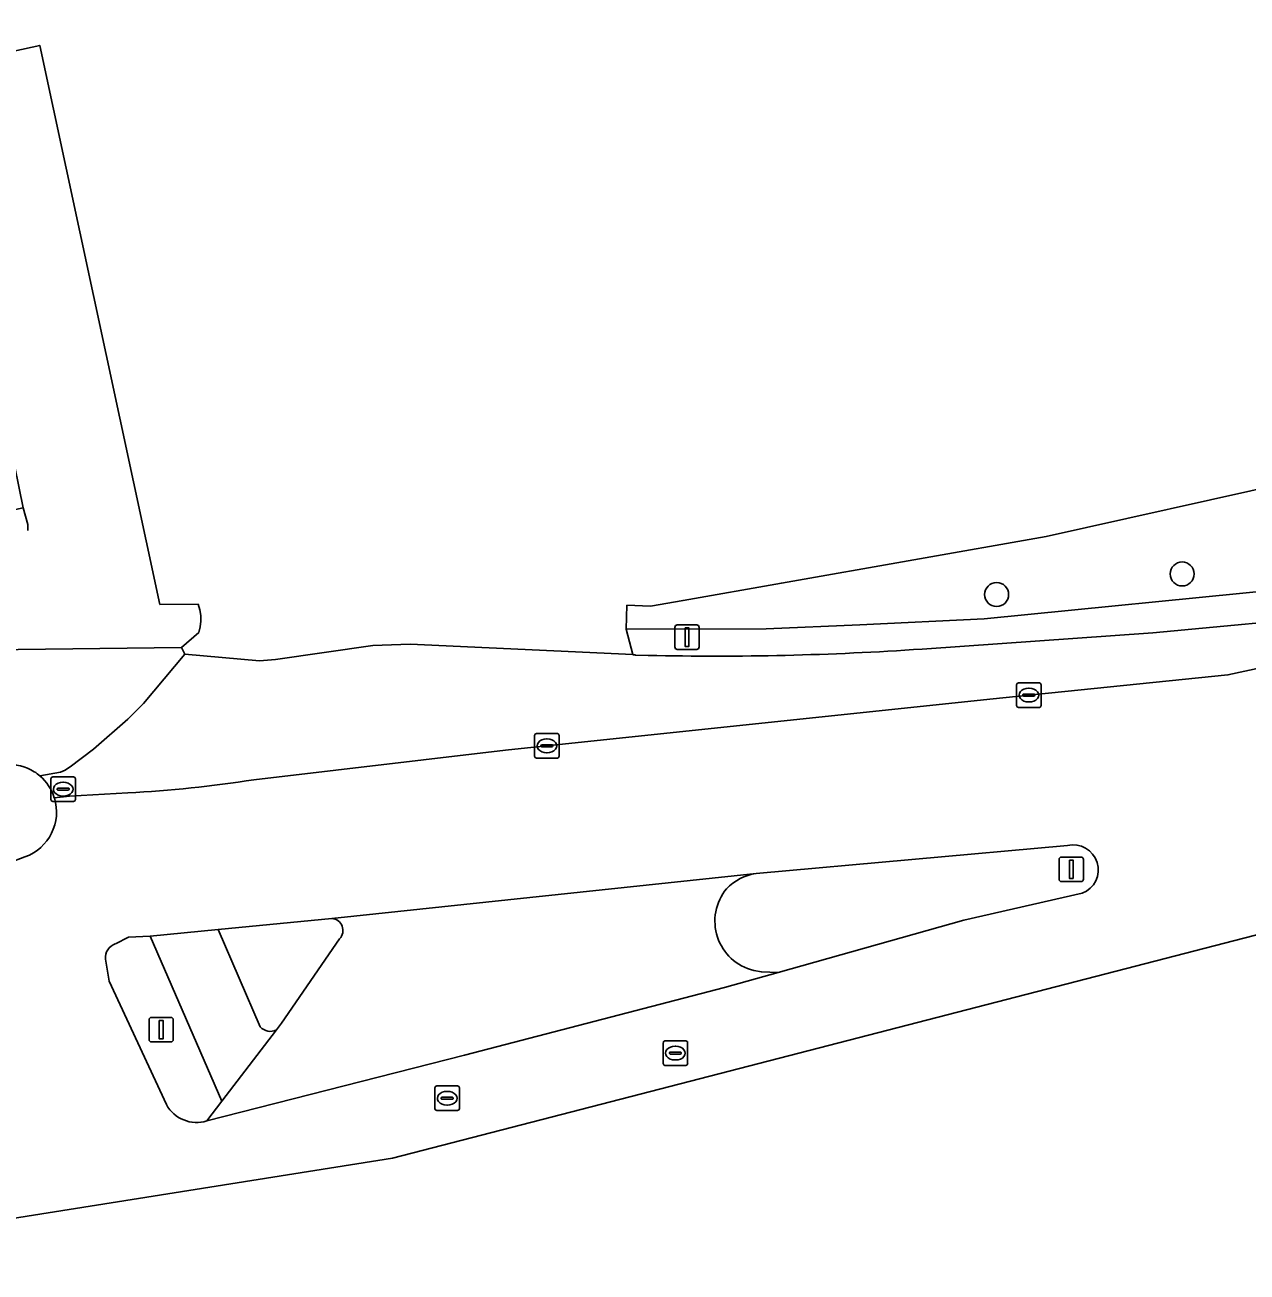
# Model space of a CAD drawing. Extents: x 161477 to 163040, y 383680 to 384871.
# Drawn here: x 161820.9 to 161870.8, y 383685.7 to 383736.6 of the extents above; entities that cross this region are included whole.
import ezdxf

# ---------------------------------------------------------------- set-up
doc = ezdxf.new("R2010")
doc.units = 0
for name, color, linetype in [('IMGEO_Boom', 7, 'Continuous'), ('IMGEO_Erf', 7, 'Continuous'), ('IMGEO_Fietspad_open', 7, 'Continuous'), ('IMGEO_Groenvoorziening', 7, 'Continuous'), ('IMGEO_Hek', 7, 'Continuous'), ('IMGEO_Kolk', 7, 'Continuous'), ('IMGEO_Lichtmast', 7, 'Continuous'), ('IMGEO_Rijbaan_lokaal_gesloten', 7, 'Continuous'), ('IMGEO_Rijbaan_lokaal_open', 7, 'Continuous'), ('IMGEO_Rioolput', 7, 'Continuous'), ('IMGEO_Verkeerseiland_gesloten', 7, 'Continuous'), ('IMGEO_Verkeerseiland_open', 7, 'Continuous'), ('IMGEO_Voetpad_open', 7, 'Continuous')]:
    doc.layers.add(name, color=color, linetype=linetype)

msp = doc.modelspace()

# ---------------------------------------------------------------- linework, layer by layer
at = {"layer": 'IMGEO_Boom'}
for centre in [(161868.122, 383714.165), (161860.557, 383713.326)]:
    msp.add_circle(centre, 0.489, dxfattribs=at)
at = {"layer": 'IMGEO_Erf'}
msp.add_lwpolyline([(161817.478, 383734.836), (161821.533, 383735.727), (161826.437, 383712.922), (161827.993, 383712.929), (161828.063, 383712.708), (161828.101, 383712.477), (161828.106, 383712.24), (161828.077, 383712.007), (161828.016, 383711.784), (161827.31, 383711.172), (161827.453, 383710.89), (161830.493, 383710.624), (161831.153, 383710.682), (161835.112, 383711.245), (161836.645, 383711.302), (161845.727, 383710.877), (161845.445, 383711.912), (161845.476, 383712.892), (161846.442, 383712.853), (161847.772, 383713.088), (161851.783, 383713.796), (161862.581, 383715.7), (161882.566, 383720.155), (161913.963, 383727.199)], dxfattribs=at)
at = {"layer": 'IMGEO_Fietspad_open'}
for points in [[(161827.453, 383710.89), (161827.31, 383711.172), (161816.202, 383711.027), (161816.272, 383709.881)], [(161821.54, 383705.928), (161822.379, 383706.076), (161822.564, 383706.162), (161822.671, 383706.224), (161822.769, 383706.293), (161823.72, 383707.023), (161825.122, 383708.236), (161825.766, 383708.879), (161827.453, 383710.89)], [(161830.528, 383695.697), (161828.809, 383699.662), (161826.037, 383699.389), (161828.958, 383692.655), (161831.183, 383695.569)]]:
    msp.add_lwpolyline(points, dxfattribs=at)
for centre, radius, start, end in [((161820.27, 383704.452), 1.947, 57.8241, 94.1263), ((161820.25, 383704.424), 1.982, 49.3755, 57.7552), ((161830.933, 383696.028), 0.523, 219.2882, 298.5971)]:
    msp.add_arc(centre, radius, start, end, dxfattribs=at)
at = {"layer": 'IMGEO_Groenvoorziening'}
msp.add_lwpolyline([(162034.23, 383752.621), (161913.963, 383727.199), (161882.566, 383720.155), (161862.581, 383715.7), (161851.783, 383713.796), (161847.772, 383713.088), (161846.442, 383712.853), (161845.476, 383712.892), (161845.445, 383711.912), (161851.162, 383711.928), (161854.981, 383712.097), (161860.054, 383712.34), (161872.384, 383713.555), (161933.785, 383726.479), (162037.844, 383749.413)], dxfattribs=at)
at = {"layer": 'IMGEO_Hek'}
for points in [[(161846.442, 383712.853), (161847.772, 383713.088), (161851.783, 383713.796), (161862.581, 383715.7), (161882.566, 383720.155), (161913.963, 383727.199), (162034.23, 383752.621), (162061.02, 383757.619)], [(161821.054, 383715.932), (161821.047, 383716.185), (161820.861, 383716.869), (161820.161, 383720.275)]]:
    msp.add_lwpolyline(points, dxfattribs=at)
at = {"layer": 'IMGEO_Kolk'}
for p, q in [((161861.372, 383708.797), (161861.372, 383709.649)), ((161861.447, 383709.723), (161862.299, 383709.723)), ((161862.373, 383709.649), (161862.373, 383708.797)), ((161861.631, 383709.217), (161861.631, 383709.229)), ((161862.069, 383709.18), (161861.671, 383709.18)), ((161861.674, 383709.266), (161862.072, 383709.266)), ((161861.86, 383709.503), (161861.885, 383709.503)), ((161862.115, 383709.229), (161862.115, 383709.217)), ((161862.299, 383708.723), (161861.447, 383708.723)), ((161861.883, 383708.943), (161861.858, 383708.943)), ((161841.715, 383706.729), (161841.715, 383707.581)), ((161841.79, 383707.655), (161842.642, 383707.655)), ((161842.716, 383707.581), (161842.716, 383706.729)), ((161841.974, 383707.149), (161841.974, 383707.161)), ((161842.412, 383707.112), (161842.014, 383707.112)), ((161842.017, 383707.198), (161842.415, 383707.198)), ((161842.203, 383707.435), (161842.228, 383707.435)), ((161842.458, 383707.161), (161842.458, 383707.149)), ((161842.642, 383706.655), (161841.79, 383706.655)), ((161842.226, 383706.875), (161842.201, 383706.875)), ((161821.988, 383704.961), (161821.988, 383705.813)), ((161822.063, 383705.887), (161822.915, 383705.887)), ((161822.476, 383705.667), (161822.501, 383705.667)), ((161822.989, 383705.813), (161822.989, 383704.961)), ((161822.247, 383705.381), (161822.247, 383705.393)), ((161822.685, 383705.344), (161822.287, 383705.344)), ((161822.29, 383705.43), (161822.688, 383705.43)), ((161822.499, 383705.107), (161822.474, 383705.107)), ((161822.731, 383705.393), (161822.731, 383705.381)), ((161822.915, 383704.887), (161822.063, 383704.887))]:
    msp.add_line(p, q, dxfattribs=at)
for points in [[(161861.372, 383708.797), (161861.372, 383709.649)], [(161861.447, 383709.723), (161862.299, 383709.723)], [(161862.373, 383709.649), (161862.373, 383708.797)], [(161862.299, 383708.723), (161861.447, 383708.723)], [(161841.715, 383706.729), (161841.715, 383707.581)], [(161841.79, 383707.655), (161842.642, 383707.655)], [(161842.716, 383707.581), (161842.716, 383706.729)], [(161842.642, 383706.655), (161841.79, 383706.655)], [(161821.988, 383704.961), (161821.988, 383705.813)], [(161822.063, 383705.887), (161822.915, 383705.887)], [(161822.989, 383705.813), (161822.989, 383704.961)], [(161822.915, 383704.887), (161822.063, 383704.887)]]:
    msp.add_lwpolyline(points, dxfattribs=at)
for centre, radius, start, end in [((161861.449, 383709.647), 0.0765, 91.552, 178.448), ((161861.449, 383709.647), 0.0765, 91.552, 178.448), ((161862.297, 383709.647), 0.0765, 1.552, 88.448), ((161862.297, 383709.647), 0.0765, 1.552, 88.448), ((161861.671, 383709.226), 0.0403, 85.8775, 175.7526), ((161861.668, 383709.216), 0.0366, 178.938, 274.7102), ((161862.072, 383709.223), 0.043, 264.8664, 352.4533), ((161862.076, 383709.228), 0.0386, 1.7309, 96.639), ((161861.449, 383708.799), 0.0765, 181.552, 268.448), ((161861.449, 383708.799), 0.0765, 181.552, 268.448), ((161862.297, 383708.799), 0.0765, 271.552, 358.448), ((161862.297, 383708.799), 0.0765, 271.552, 358.448), ((161841.792, 383707.579), 0.0765, 91.552, 178.448), ((161841.792, 383707.579), 0.0765, 91.552, 178.448), ((161842.64, 383707.579), 0.0765, 1.552, 88.448), ((161842.64, 383707.579), 0.0765, 1.552, 88.448), ((161842.014, 383707.158), 0.0403, 85.8775, 175.7526), ((161842.011, 383707.148), 0.0366, 178.938, 274.7102), ((161842.415, 383707.155), 0.043, 264.8664, 352.4533), ((161842.419, 383707.16), 0.0386, 1.7309, 96.639), ((161841.792, 383706.731), 0.0765, 181.552, 268.448), ((161841.792, 383706.731), 0.0765, 181.552, 268.448), ((161842.64, 383706.731), 0.0765, 271.552, 358.448), ((161842.64, 383706.731), 0.0765, 271.552, 358.448), ((161822.065, 383705.811), 0.0765, 91.552, 178.448), ((161822.065, 383705.811), 0.0765, 91.552, 178.448), ((161822.913, 383705.811), 0.0765, 1.552, 88.448), ((161822.913, 383705.811), 0.0765, 1.552, 88.448), ((161822.287, 383705.39), 0.0403, 85.8775, 175.7526), ((161822.284, 383705.38), 0.0366, 178.938, 274.7102), ((161822.688, 383705.387), 0.043, 264.8664, 352.4533), ((161822.692, 383705.392), 0.0386, 1.7309, 96.639), ((161822.065, 383704.963), 0.0765, 181.552, 268.448), ((161822.065, 383704.963), 0.0765, 181.552, 268.448), ((161822.913, 383704.963), 0.0765, 271.552, 358.448), ((161822.913, 383704.963), 0.0765, 271.552, 358.448)]:
    msp.add_arc(centre, radius, start, end, dxfattribs=at)
for centre, major_axis, ratio, start_param, end_param in [((161861.859, 383709.223), (-0.387, 0.002), 0.722429, 4.712389, 7.853982), ((161861.884, 383709.223), (-0.39, 0.002), 0.717154, 1.570796, 4.712389), ((161842.202, 383707.155), (-0.387, 0.002), 0.722429, 4.712389, 7.853982), ((161842.227, 383707.155), (-0.39, 0.002), 0.717154, 1.570796, 4.712389), ((161822.475, 383705.387), (-0.387, 0.002), 0.722429, 4.712389, 7.853982), ((161822.5, 383705.387), (-0.39, 0.002), 0.717154, 1.570796, 4.712389)]:
    msp.add_ellipse(centre, major_axis=major_axis, ratio=ratio, start_param=start_param, end_param=end_param, dxfattribs=at)
at = {"layer": 'IMGEO_Lichtmast'}
for p, q in [((161847.434, 383711.188), (161847.434, 383711.988)), ((161847.434, 383711.988), (161847.434, 383711.188)), ((161847.534, 383712.088), (161848.324, 383712.088)), ((161848.324, 383712.088), (161847.534, 383712.088)), ((161848.424, 383711.988), (161848.424, 383711.188)), ((161848.424, 383711.188), (161848.424, 383711.988)), ((161848.324, 383711.088), (161847.534, 383711.088)), ((161847.534, 383711.088), (161848.324, 383711.088)), ((161863.105, 383701.718), (161863.105, 383702.518)), ((161863.105, 383702.518), (161863.105, 383701.718)), ((161863.205, 383702.618), (161863.995, 383702.618)), ((161863.995, 383702.618), (161863.205, 383702.618)), ((161864.095, 383702.518), (161864.095, 383701.718)), ((161864.095, 383701.718), (161864.095, 383702.518)), ((161863.995, 383701.618), (161863.205, 383701.618)), ((161863.205, 383701.618), (161863.995, 383701.618)), ((161825.99, 383695.176), (161825.99, 383695.976)), ((161825.99, 383695.976), (161825.99, 383695.176)), ((161826.09, 383696.076), (161826.88, 383696.076)), ((161826.88, 383696.076), (161826.09, 383696.076)), ((161826.98, 383695.976), (161826.98, 383695.176)), ((161826.98, 383695.176), (161826.98, 383695.976)), ((161826.88, 383695.076), (161826.09, 383695.076)), ((161826.09, 383695.076), (161826.88, 383695.076))]:
    msp.add_line(p, q, dxfattribs=at)
for points in [[(161847.854, 383711.963), (161848.004, 383711.963), (161848.004, 383711.213), (161847.854, 383711.213), (161847.854, 383711.963)], [(161863.525, 383702.493), (161863.675, 383702.493), (161863.675, 383701.743), (161863.525, 383701.743), (161863.525, 383702.493)], [(161826.41, 383695.951), (161826.56, 383695.951), (161826.56, 383695.201), (161826.41, 383695.201), (161826.41, 383695.951)]]:
    msp.add_lwpolyline(points, dxfattribs=at)
for centre, start, end in [((161847.534, 383711.988), 90, 180), ((161847.534, 383711.988), 90, 180), ((161848.324, 383711.988), 0, 90), ((161848.324, 383711.988), 360, 90), ((161847.534, 383711.188), 180, 270), ((161847.534, 383711.188), 180, 270), ((161848.324, 383711.188), 270, 0), ((161848.324, 383711.188), 270, 0), ((161863.205, 383702.518), 90, 180), ((161863.205, 383702.518), 90, 180), ((161863.995, 383702.518), 0, 90), ((161863.995, 383702.518), 360, 90), ((161863.205, 383701.718), 180, 270), ((161863.205, 383701.718), 180, 270), ((161863.995, 383701.718), 270, 0), ((161863.995, 383701.718), 270, 0), ((161826.09, 383695.976), 90, 180), ((161826.09, 383695.976), 90, 180), ((161826.88, 383695.976), 0, 90), ((161826.88, 383695.976), 360, 90), ((161826.09, 383695.176), 180, 270), ((161826.09, 383695.176), 180, 270), ((161826.88, 383695.176), 270, 0), ((161826.88, 383695.176), 270, 0)]:
    msp.add_arc(centre, 0.1, start, end, dxfattribs=at)
at = {"layer": 'IMGEO_Rijbaan_lokaal_gesloten'}
for points in [[(161806.629, 383685.689), (161835.916, 383690.341), (161898.946, 383706.622), (161898.946, 383706.622), (161896.628, 383715.806), (161869.988, 383710.05), (161860.284, 383709.059), (161840.522, 383706.975), (161830.265, 383705.771)], [(161825.131, 383705.232), (161822.749, 383705.104), (161822.128, 383705.034)], [(161824.616, 383699.074), (161825.147, 383699.348), (161826.037, 383699.389), (161828.809, 383699.662), (161833.45, 383700.115), (161850.751, 383701.947), (161863.44, 383703.09)], [(161820.93, 383702.623), (161820.281, 383702.377), (161817.423, 383701.704), (161800.739, 383697.926), (161802.918, 383693.338)], [(161864.047, 383701.14), (161859.216, 383700.045), (161851.649, 383697.913), (161849.463, 383697.297), (161838.851, 383694.535), (161828.35, 383691.851)], [(161824.371, 383697.557), (161824.21, 383698.458)], [(161826.698, 383692.517), (161824.371, 383697.557)]]:
    msp.add_lwpolyline(points, dxfattribs=at)
for centre, radius, start, end in [((161822.257, 383757.327), 52.174, 273.1577, 278.8289), ((161820.27, 383704.454), 1.947, 289.8273, 17.3281), ((161863.675, 383702.094), 1.024, 291.331, 103.2498), ((161824.816, 383698.5), 0.608, 109.2259, 183.997), ((161827.934, 383693.202), 1.413, 208.9871, 287.0994)]:
    msp.add_arc(centre, radius, start, end, dxfattribs=at)
at = {"layer": 'IMGEO_Rijbaan_lokaal_open'}
msp.add_lwpolyline([(161826.437, 383712.922), (161821.533, 383735.727), (161817.478, 383734.836), (161817.149, 383734.764), (161817.357, 383733.816), (161818.869, 383727.421), (161820.352, 383721.15), (161820.397, 383720.895), (161820.362, 383720.765), (161820.261, 383720.68), (161820.101, 383720.568), (161820.161, 383720.275), (161820.861, 383716.869), (161815.953, 383715.795), (161816.133, 383714.859), (161816.176, 383711.448), (161816.202, 383711.027), (161827.31, 383711.172), (161828.016, 383711.784), (161828.077, 383712.007), (161828.106, 383712.24), (161828.101, 383712.477), (161828.063, 383712.708), (161827.993, 383712.929)], close=True, dxfattribs=at)
for points in [[(161869.988, 383710.05), (161896.628, 383715.806), (161896.598, 383715.924), (161894.388, 383715.557), (161892.078, 383715.1), (161888.359, 383714.405), (161885.419, 383713.969), (161883.061, 383713.651), (161881.009, 383713.345), (161874.74, 383712.504), (161866.931, 383711.764), (161857.515, 383711.104)], [(161846.351, 383710.845), (161845.823, 383710.856), (161845.803, 383710.86), (161845.777, 383710.866), (161845.752, 383710.871), (161845.727, 383710.877), (161836.645, 383711.302), (161835.112, 383711.245), (161831.153, 383710.682), (161830.493, 383710.624), (161827.453, 383710.89), (161825.766, 383708.879), (161825.122, 383708.236), (161823.72, 383707.023), (161822.769, 383706.293), (161822.671, 383706.224), (161822.564, 383706.162), (161822.379, 383706.076), (161821.54, 383705.928)], [(161830.265, 383705.771), (161840.522, 383706.975), (161860.284, 383709.059), (161869.988, 383710.05)], [(161822.128, 383705.034), (161822.749, 383705.104), (161825.131, 383705.232)], [(161850.751, 383701.947), (161833.45, 383700.115)], [(161833.762, 383699.283), (161831.388, 383695.838), (161831.183, 383695.569), (161828.958, 383692.655), (161828.35, 383691.851), (161838.851, 383694.535), (161849.463, 383697.297), (161851.649, 383697.913), (161850.967, 383697.929), (161850.648, 383697.995)]]:
    msp.add_lwpolyline(points, dxfattribs=at)
for centre, radius, start, end in [((161849.122, 383832.15), 121.337, 268.69151, 273.96649), ((161820.275, 383704.456), 1.941, 17.3308, 49.3365), ((161822.257, 383757.327), 52.174, 273.1577, 278.8289), ((161851.043, 383699.895), 2.073, 98.1109, 136.3406), ((161851.135, 383700.005), 2.068, 140.2908, 256.3829), ((161833.403, 383699.623), 0.494, 316.5127, 84.5994)]:
    msp.add_arc(centre, radius, start, end, dxfattribs=at)
at = {"layer": 'IMGEO_Rioolput'}
for p, q in [((161846.955, 383694.194), (161846.955, 383695.046)), ((161847.03, 383695.12), (161847.882, 383695.12)), ((161847.443, 383694.9), (161847.468, 383694.9)), ((161847.956, 383695.046), (161847.956, 383694.194)), ((161847.214, 383694.614), (161847.214, 383694.626)), ((161847.652, 383694.577), (161847.254, 383694.577)), ((161847.257, 383694.663), (161847.655, 383694.663)), ((161847.466, 383694.34), (161847.441, 383694.34)), ((161847.698, 383694.626), (161847.698, 383694.614)), ((161847.882, 383694.12), (161847.03, 383694.12)), ((161837.648, 383692.353), (161837.648, 383693.205)), ((161837.723, 383693.279), (161838.575, 383693.279)), ((161837.95, 383692.822), (161838.348, 383692.822)), ((161838.136, 383693.059), (161838.161, 383693.059)), ((161838.649, 383693.205), (161838.649, 383692.353)), ((161837.907, 383692.773), (161837.907, 383692.785)), ((161838.345, 383692.736), (161837.947, 383692.736)), ((161838.159, 383692.499), (161838.134, 383692.499)), ((161838.391, 383692.785), (161838.391, 383692.773)), ((161838.575, 383692.279), (161837.723, 383692.279))]:
    msp.add_line(p, q, dxfattribs=at)
for points in [[(161846.955, 383694.194), (161846.955, 383695.046)], [(161847.03, 383695.12), (161847.882, 383695.12)], [(161847.956, 383695.046), (161847.956, 383694.194)], [(161847.882, 383694.12), (161847.03, 383694.12)], [(161837.648, 383692.353), (161837.648, 383693.205)], [(161837.723, 383693.279), (161838.575, 383693.279)], [(161838.649, 383693.205), (161838.649, 383692.353)], [(161838.575, 383692.279), (161837.723, 383692.279)]]:
    msp.add_lwpolyline(points, dxfattribs=at)
for centre, radius, start, end in [((161847.032, 383695.044), 0.0765, 91.552, 178.448), ((161847.032, 383695.044), 0.0765, 91.552, 178.448), ((161847.88, 383695.044), 0.0765, 1.552, 88.448), ((161847.88, 383695.044), 0.0765, 1.552, 88.448), ((161847.254, 383694.623), 0.0403, 85.8775, 175.7526), ((161847.251, 383694.613), 0.0366, 178.938, 274.7102), ((161847.655, 383694.62), 0.043, 264.8664, 352.4533), ((161847.659, 383694.625), 0.0386, 1.7309, 96.639), ((161847.032, 383694.196), 0.0765, 181.552, 268.448), ((161847.032, 383694.196), 0.0765, 181.552, 268.448), ((161847.88, 383694.196), 0.0765, 271.552, 358.448), ((161847.88, 383694.196), 0.0765, 271.552, 358.448), ((161837.725, 383693.203), 0.0765, 91.552, 178.448), ((161837.725, 383693.203), 0.0765, 91.552, 178.448), ((161837.947, 383692.782), 0.0403, 85.8775, 175.7526), ((161838.352, 383692.784), 0.0386, 1.7309, 96.639), ((161838.573, 383693.203), 0.0765, 1.552, 88.448), ((161838.573, 383693.203), 0.0765, 1.552, 88.448), ((161837.725, 383692.355), 0.0765, 181.552, 268.448), ((161837.725, 383692.355), 0.0765, 181.552, 268.448), ((161837.944, 383692.772), 0.0366, 178.938, 274.7102), ((161838.348, 383692.779), 0.043, 264.8664, 352.4533), ((161838.573, 383692.355), 0.0765, 271.552, 358.448), ((161838.573, 383692.355), 0.0765, 271.552, 358.448)]:
    msp.add_arc(centre, radius, start, end, dxfattribs=at)
for centre, major_axis, ratio, start_param, end_param in [((161847.442, 383694.62), (-0.387, 0.002), 0.722429, 4.712389, 7.853982), ((161847.467, 383694.62), (-0.39, 0.002), 0.717154, 1.570796, 4.712389), ((161838.135, 383692.779), (-0.387, 0.002), 0.722429, 4.712389, 7.853982), ((161838.16, 383692.779), (-0.39, 0.002), 0.717154, 1.570796, 4.712389)]:
    msp.add_ellipse(centre, major_axis=major_axis, ratio=ratio, start_param=start_param, end_param=end_param, dxfattribs=at)
at = {"layer": 'IMGEO_Verkeerseiland_gesloten'}
msp.add_lwpolyline([(161820.13, 383706.394), (161819.128, 383706.321), (161816.495, 383705.916), (161817.423, 383701.704), (161820.281, 383702.377), (161820.93, 383702.623)], dxfattribs=at)
for centre, radius, start, end in [((161820.27, 383704.452), 1.947, 57.8241, 94.1263), ((161820.25, 383704.424), 1.982, 49.3755, 57.7552), ((161820.275, 383704.456), 1.941, 17.3308, 49.3365), ((161820.27, 383704.454), 1.947, 289.8273, 17.3281)]:
    msp.add_arc(centre, radius, start, end, dxfattribs=at)
at = {"layer": 'IMGEO_Verkeerseiland_open'}
for points in [[(161863.44, 383703.09), (161850.751, 383701.947)], [(161850.648, 383697.995), (161850.967, 383697.929), (161851.649, 383697.913), (161859.216, 383700.045), (161864.047, 383701.14)], [(161833.45, 383700.115), (161828.809, 383699.662), (161830.528, 383695.697)], [(161828.35, 383691.851), (161828.958, 383692.655), (161826.037, 383699.389), (161825.147, 383699.348), (161824.616, 383699.074)], [(161831.183, 383695.569), (161831.388, 383695.838), (161833.762, 383699.283)], [(161824.21, 383698.458), (161824.371, 383697.557), (161826.698, 383692.517)]]:
    msp.add_lwpolyline(points, dxfattribs=at)
for centre, radius, start, end in [((161863.675, 383702.094), 1.024, 291.331, 103.2498), ((161851.043, 383699.895), 2.073, 98.1109, 136.3406), ((161851.135, 383700.005), 2.068, 140.2908, 256.3829), ((161833.403, 383699.623), 0.494, 316.5127, 84.5994), ((161824.816, 383698.5), 0.608, 109.2259, 183.997), ((161830.933, 383696.028), 0.523, 219.2882, 298.5971), ((161827.934, 383693.202), 1.413, 208.9871, 287.0994)]:
    msp.add_arc(centre, radius, start, end, dxfattribs=at)
at = {"layer": 'IMGEO_Voetpad_open'}
for points in [[(162033.218, 383746.192), (162007.908, 383740.734), (161987.593, 383736.388), (161953.176, 383729.12), (161934.098, 383725.012), (161904.895, 383718.696), (161895.428, 383716.66), (161886.429, 383715.073), (161876.502, 383713.961), (161872.384, 383713.555), (161860.054, 383712.34), (161854.981, 383712.097), (161851.162, 383711.928), (161845.445, 383711.912), (161845.727, 383710.877), (161845.752, 383710.871), (161845.777, 383710.866), (161845.803, 383710.86), (161845.823, 383710.856), (161846.351, 383710.845)], [(161857.515, 383711.104), (161866.931, 383711.764), (161874.74, 383712.504), (161881.009, 383713.345)]]:
    msp.add_lwpolyline(points, dxfattribs=at)
msp.add_arc((161849.122, 383832.15), 121.337, 268.69151, 273.96649, dxfattribs=at)

doc.saveas('drawing.dxf')
